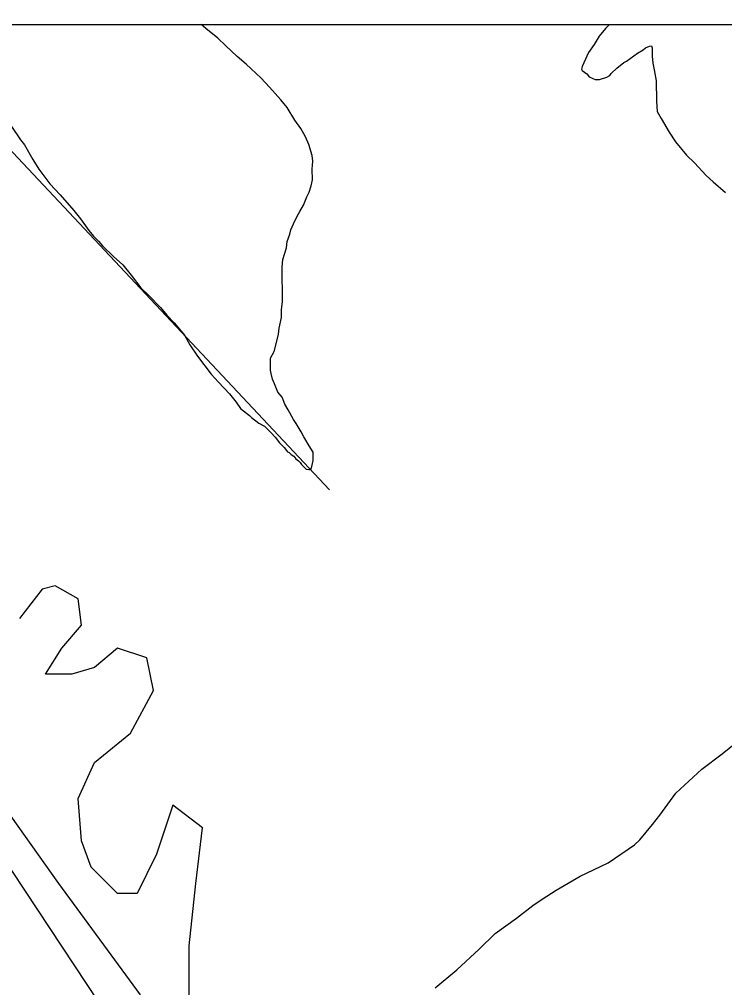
# Model space of a CAD drawing. Extents: x 3271442 to 3309282, y 752266 to 777610.
# Drawn here: x 3278894 to 3280013, y 774302 to 775837 of the extents above; entities that cross this region are included whole.
import ezdxf

# ---------------------------------------------------------------- set-up
doc = ezdxf.new("R2010")
doc.units = 0
for name, color, linetype in [('V-GRID-FRAM', 7, 'Continuous'), ('V-SITE-VEGE', 7, 'Continuous'), ('V-TOPO-SHOR', 7, 'Continuous')]:
    doc.layers.add(name, color=color, linetype=linetype)

msp = doc.modelspace()

# ---------------------------------------------------------------- linework, layer by layer
at = {"layer": 'V-GRID-FRAM'}
msp.add_lwpolyline([(3275591.3, 775827.4), (3307043.5, 775836.6), (3307056.7, 757650.8), (3275588.7, 757641.7), (3275591.3, 775827.4)], dxfattribs=at)
at = {"layer": 'V-SITE-VEGE'}
for p, q in [((3279182.6, 775828.5), (3279830.1, 775828.7)), ((3279190.3, 775822.1), (3279182.6, 775828.5)), ((3279829.9, 775828.4), (3279823.9, 775822.2)), ((3279830.1, 775828.7), (3279829.9, 775828.4)), ((3279208.9, 775807), (3279190.3, 775822.1)), ((3279813.8, 775809.9), (3279805.8, 775796.5)), ((3279823.9, 775822.2), (3279813.8, 775809.9)), ((3279221.2, 775794.9), (3279208.9, 775807)), ((3279239.7, 775777.7), (3279221.2, 775794.9)), ((3279805.8, 775796.5), (3279796.7, 775784.2)), ((3279796.7, 775784.2), (3279789.7, 775767.8)), ((3279857, 775770.5), (3279874.3, 775782.9)), ((3279874.3, 775782.9), (3279883.4, 775788.1)), ((3279883.4, 775788.1), (3279887.4, 775791.2)), ((3279887.4, 775791.2), (3279893.5, 775794.3)), ((3279893.5, 775794.3), (3279896.6, 775794.4)), ((3279896.6, 775794.4), (3279897.6, 775791.3)), ((3279897.6, 775791.3), (3279897.8, 775778.1)), ((3279254.1, 775765.6), (3279239.7, 775777.7)), ((3279277.8, 775743.4), (3279254.1, 775765.6)), ((3279789.7, 775767.8), (3279786.7, 775761.7)), ((3279841.8, 775759.1), (3279853, 775768.4)), ((3279853, 775768.4), (3279857, 775770.5)), ((3279897.8, 775778.1), (3279898.9, 775766.9)), ((3279898.9, 775766.9), (3279901, 775756.7)), ((3279786.7, 775761.7), (3279785.8, 775757.6)), ((3279785.8, 775757.6), (3279786.8, 775755.5)), ((3279786.8, 775755.5), (3279794, 775750.5)), ((3279794, 775750.5), (3279798.1, 775745.5)), ((3279830.7, 775747.8), (3279832.7, 775750.9)), ((3279832.7, 775750.9), (3279841.8, 775759.1)), ((3279901, 775756.7), (3279904.3, 775739.4)), ((3279291.2, 775729.2), (3279277.8, 775743.4)), ((3279798.1, 775745.5), (3279807.3, 775741.5)), ((3279807.3, 775741.5), (3279814.5, 775741.5)), ((3279814.5, 775741.5), (3279825.7, 775744.7)), ((3279825.7, 775744.7), (3279830.7, 775747.8)), ((3279904.3, 775739.4), (3279904.6, 775706.7)), ((3279308.8, 775709), (3279291.2, 775729.2)), ((3279319.1, 775696.9), (3279308.8, 775709)), ((3279904.6, 775706.7), (3279905.8, 775690.4)), ((3279331.5, 775676.6), (3279319.1, 775696.9)), ((3279905.8, 775690.4), (3279912, 775679.2)), ((3279340.9, 775663.4), (3279331.5, 775676.6)), ((3279912, 775679.2), (3279924.5, 775657.9)), ((3278880.7, 775668.1), (3278896.2, 775645.8)), ((3279348.1, 775650.2), (3279340.9, 775663.4)), ((3279924.5, 775657.9), (3279934.8, 775642.7)), ((3278896.2, 775645.8), (3278902.4, 775637.7)), ((3279353.3, 775638), (3279348.1, 775650.2)), ((3279934.8, 775642.7), (3279952.4, 775621.5)), ((3278902.4, 775637.7), (3278915.9, 775614.3)), ((3279358.6, 775620.7), (3279353.3, 775638)), ((3278915.9, 775614.3), (3278925.2, 775599.1)), ((3279359.7, 775611.6), (3279358.6, 775620.7)), ((3279358.8, 775599.3), (3279359.7, 775611.6)), ((3279952.4, 775621.5), (3279964.7, 775609.4)), ((3278925.2, 775599.1), (3278942.8, 775575.8)), ((3279359, 775582), (3279358.8, 775599.3)), ((3279964.7, 775609.4), (3279983.3, 775589.2)), ((3279357, 775572.8), (3279359, 775582)), ((3279983.3, 775589.2), (3279994.6, 775579.1)), ((3278942.8, 775575.8), (3278959.3, 775558.6)), ((3279354.1, 775562.5), (3279357, 775572.8)), ((3279994.6, 775579.1), (3280014.2, 775561.9)), ((3278959.3, 775558.6), (3278981, 775533.4)), ((3279347.1, 775547.2), (3279350.1, 775555.4)), ((3279350.1, 775555.4), (3279354.1, 775562.5)), ((3279339.1, 775531.8), (3279345.1, 775542.1)), ((3279345.1, 775542.1), (3279347.1, 775547.2)), ((3278981, 775533.4), (3278991.3, 775520.2)), ((3278991.3, 775520.2), (3279004.8, 775502)), ((3279329.1, 775512.3), (3279335.1, 775524.6)), ((3279335.1, 775524.6), (3279339.1, 775531.8)), ((3279323.1, 775495.9), (3279325.1, 775503.1)), ((3279325.1, 775503.1), (3279329.1, 775512.3)), ((3279004.8, 775502), (3279012, 775492.9)), ((3279012, 775492.9), (3279020.2, 775484.8)), ((3279319.1, 775484.7), (3279323.1, 775495.9)), ((3279020.2, 775484.8), (3279026.4, 775477.7)), ((3279026.4, 775477.7), (3279043.9, 775460.5)), ((3279312.3, 775456), (3279318.2, 775474.5)), ((3279318.2, 775474.5), (3279319.1, 775484.7)), ((3279043.9, 775460.5), (3279058.3, 775447.4)), ((3279058.3, 775447.4), (3279071.8, 775431.2)), ((3279311.4, 775443.8), (3279312.3, 775456)), ((3279311.9, 775388.7), (3279311.4, 775443.8)), ((3279071.8, 775431.2), (3279087.3, 775411)), ((3279087.3, 775411), (3279099.6, 775398.8)), ((3279099.6, 775398.8), (3279118.2, 775379.6)), ((3279310, 775376.4), (3279311.9, 775388.7)), ((3279118.2, 775379.6), (3279128.5, 775367.5)), ((3279128.5, 775367.5), (3279139.8, 775355.4)), ((3279310.1, 775364.2), (3279310, 775376.4)), ((3279139.8, 775355.4), (3279156.4, 775336.1)), ((3279306.2, 775346.8), (3279310.1, 775364.2)), ((3279156.4, 775336.1), (3279164.7, 775320.9)), ((3279303.3, 775328.4), (3279305.3, 775337.6)), ((3279305.3, 775337.6), (3279306.2, 775346.8)), ((3279164.7, 775320.9), (3279177.1, 775302.7)), ((3279298.4, 775310), (3279303.3, 775328.4)), ((3279292.4, 775299.7), (3279298.4, 775310)), ((3279177.1, 775302.7), (3279198.8, 775274.3)), ((3279292.6, 775280.4), (3279292.4, 775299.7)), ((3279198.8, 775274.3), (3279210.2, 775261.2)), ((3279293.7, 775275.3), (3279292.6, 775280.4)), ((3279295.8, 775266.1), (3279293.7, 775275.3)), ((3279210.2, 775261.2), (3279227.7, 775243)), ((3279298.9, 775259), (3279295.8, 775266.1)), ((3279304.2, 775245.8), (3279298.9, 775259)), ((3279227.7, 775243), (3279238, 775229.8)), ((3279311.4, 775237.7), (3279304.2, 775245.8)), ((3279238, 775229.8), (3279245.2, 775219.7)), ((3279315.6, 775226.5), (3279311.4, 775237.7)), ((3279320.8, 775217.4), (3279315.6, 775226.5)), ((3279245.2, 775219.7), (3279259.6, 775208.6)), ((3279329.1, 775202.2), (3279320.8, 775217.4)), ((3279259.6, 775208.6), (3279262.7, 775205.6)), ((3279262.7, 775205.6), (3279274, 775196.5)), ((3279274, 775196.5), (3279283.3, 775191.5)), ((3279333.2, 775196.1), (3279329.1, 775202.2)), ((3279341.5, 775182.9), (3279333.2, 775196.1)), ((3279283.3, 775191.5), (3279293.6, 775181.4)), ((3279293.6, 775181.4), (3279299.8, 775174.3)), ((3279345.7, 775174.8), (3279341.5, 775182.9)), ((3279299.8, 775174.3), (3279307, 775165.2)), ((3279307, 775165.2), (3279314.2, 775158.1)), ((3279354, 775160.6), (3279345.7, 775174.8)), ((3279314.2, 775158.1), (3279319.4, 775151.1)), ((3279319.4, 775151.1), (3279322.4, 775150.1)), ((3279322.4, 775150.1), (3279325.5, 775147)), ((3279360.2, 775150.4), (3279354, 775160.6)), ((3279360.3, 775137.2), (3279360.2, 775150.4)), ((3279325.5, 775147), (3279329.6, 775144)), ((3279329.6, 775144), (3279332.7, 775140)), ((3279332.7, 775140), (3279336.9, 775136.9)), ((3279336.9, 775136.9), (3279339.9, 775133.9)), ((3279358.4, 775128), (3279360.3, 775137.2)), ((3279339.9, 775133.9), (3279342, 775130.9)), ((3279342, 775130.9), (3279349.2, 775123.8)), ((3279349.2, 775123.8), (3279353.3, 775122.8)), ((3279353.3, 775122.8), (3279356.4, 775122.9)), ((3279356.4, 775122.9), (3279358.4, 775128)), ((3278951.5, 774938.6), (3278930.7, 774933.4)), ((3278987.7, 774917.8), (3278951.5, 774938.6)), ((3278930.7, 774933.4), (3278894.5, 774886.7)), ((3278992.9, 774876.3), (3278987.7, 774917.8)), ((3278961.8, 774840), (3278992.9, 774876.3)), ((3278935.9, 774798.5), (3278961.8, 774840)), ((3279049.9, 774840), (3279013.6, 774808.9)), ((3279096.5, 774824.5), (3279049.9, 774840)), ((3279106.9, 774772.6), (3279096.5, 774824.5)), ((3278977.4, 774798.5), (3278935.9, 774798.5)), ((3279013.6, 774808.9), (3278977.4, 774798.5)), ((3279070.6, 774705.2), (3279106.9, 774772.6)), ((3279013.6, 774658.5), (3279070.6, 774705.2)), ((3278790.8, 774700), (3278956.6, 774466.6)), ((3278987.7, 774601.5), (3279013.6, 774658.5)), ((3278992.9, 774534.1), (3278987.7, 774601.5)), ((3279138, 774591.1), (3279112.1, 774513.3)), ((3279184.6, 774554.8), (3279138, 774591.1)), ((3279174.3, 774466.6), (3279184.6, 774554.8)), ((3279008.5, 774492.6), (3278992.9, 774534.1)), ((3279112.1, 774513.3), (3279081, 774451.1)), ((3279049.9, 774451.1), (3279008.5, 774492.6)), ((3278956.6, 774466.6), (3279086.2, 774290.3)), ((3279163.9, 774368.1), (3279174.3, 774466.6)), ((3279081, 774451.1), (3279049.9, 774451.1)), ((3279163.9, 774285.1), (3279163.9, 774368.1))]:
    msp.add_line(p, q, dxfattribs=at)
at = {"layer": 'V-TOPO-SHOR'}
msp.add_line((3279386.3, 775090.9), (3278688.5, 775833.4), dxfattribs=at)
for points in [[(3279554, 774301.2), (3279588, 774329.9), (3279623.7, 774362.7), (3279648.7, 774387.3), (3279682.7, 774411.5), (3279708.6, 774432.1), (3279723.4, 774441.7), (3279745.8, 774456.3), (3279783.9, 774478.3), (3279804.9, 774488.4), (3279828.3, 774499.5), (3279869.9, 774527.8), (3279878.4, 774536), (3279898.4, 774560.1), (3279910, 774575.1), (3279935.3, 774610), (3279976.4, 774647.8), (3280009, 774672.4), (3280038.5, 774696.2)], [(3279711, 773348.4), (3279689.5, 773377.9), (3279545.4, 773591.6), (3279259.1, 773964.6), (3279021.5, 774277), (3278764.8, 774665), (3278228.7, 774215.2), (3277986.2, 774019.9)]]:
    msp.add_lwpolyline(points, dxfattribs=at)

doc.saveas('drawing.dxf')
